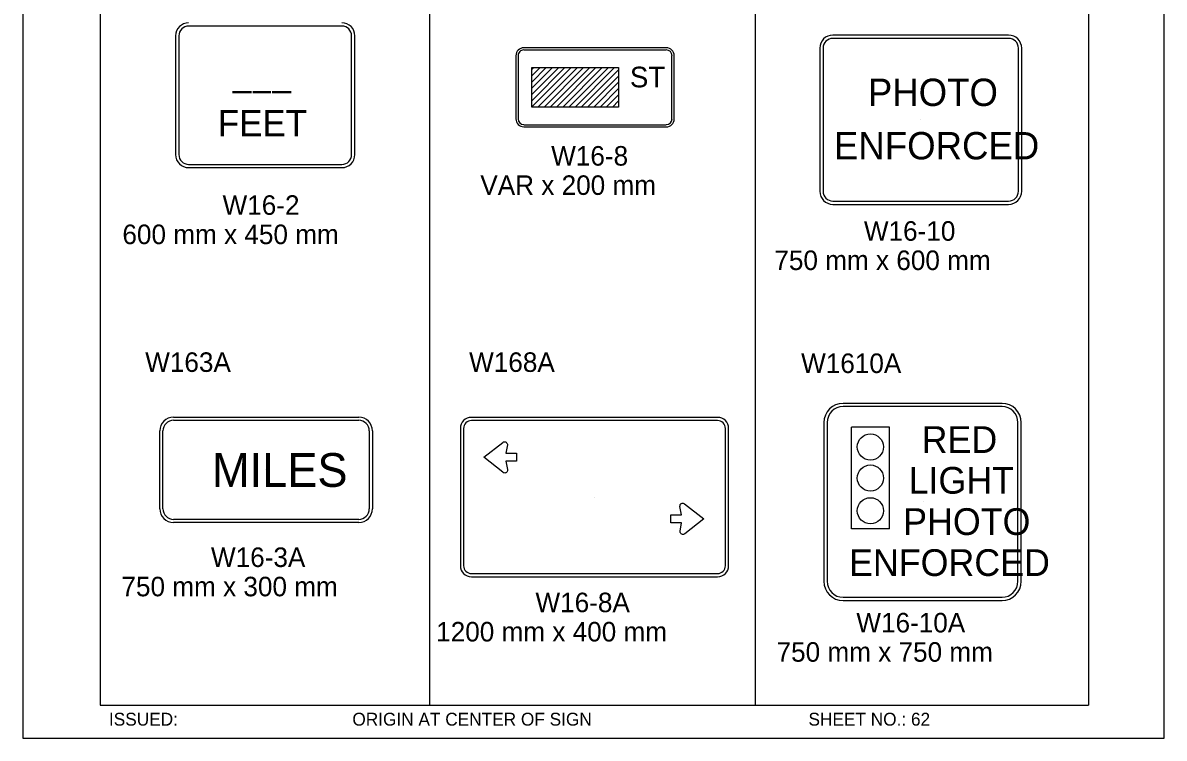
# Model space of a CAD drawing. Extents: x -12 to 6962, y -3756 to 679.
# Drawn here: x 1549.2 to 1724.4, y -696.1 to -586.2 of the extents above; entities that cross this region are included whole.
import ezdxf

# ---------------------------------------------------------------- set-up
doc = ezdxf.new("R2010")
doc.units = 0
for name, color, linetype in [('Level 1', 7, 'Continuous'), ('Level 2', 7, 'Continuous'), ('Level 3', 7, 'Continuous'), ('Level 62', 7, 'Continuous')]:
    doc.layers.add(name, color=color, linetype=linetype)

msp = doc.modelspace()

# ---------------------------------------------------------------- linework, layer by layer
at = {"layer": 'Level 1'}
for p, q in [((1561.06, -491.06), (1561.06, -691.06)), ((1611.65, -491.06), (1611.65, -691.06)), ((1661.63, -491.06), (1661.63, -691.06)), ((1712.82, -491.06), (1712.82, -691.06)), ((1598.18, -586.71), (1574.65, -586.71)), ((1572.65, -588.21), (1572.65, -606.46)), ((1573.15, -588.21), (1573.15, -606.46)), ((1599.68, -606.46), (1599.68, -588.21)), ((1600.18, -606.46), (1600.18, -588.21)), ((1700.57, -588.1), (1673.57, -588.1)), ((1700.57, -588.6), (1673.57, -588.6)), ((1647.98, -590.05), (1626.11, -590.05)), ((1647.98, -590.39), (1626.11, -590.39)), ((1671.57, -590.1), (1671.57, -612.1)), ((1672.07, -590.1), (1672.07, -612.1)), ((1702.07, -612.1), (1702.07, -590.1)), ((1702.57, -612.1), (1702.57, -590.1)), ((1624.89, -591.27), (1624.89, -600.99)), ((1625.23, -591.27), (1625.23, -600.99)), ((1648.86, -600.99), (1648.86, -591.27)), ((1649.19, -600.99), (1649.19, -591.27)), ((1627.34, -599.16), (1627.34, -593.1)), ((1627.34, -593.1), (1640.67, -593.1)), ((1627.34, -593.41), (1627.65, -593.1)), ((1627.34, -594.37), (1628.61, -593.1)), ((1627.34, -595.32), (1629.56, -593.1)), ((1627.34, -596.27), (1630.52, -593.1)), ((1627.34, -597.23), (1631.47, -593.1)), ((1627.34, -598.18), (1632.43, -593.1)), ((1627.34, -599.14), (1633.38, -593.1)), ((1628.27, -599.16), (1634.34, -593.1)), ((1629.23, -599.16), (1635.29, -593.1)), ((1630.18, -599.16), (1636.24, -593.1)), ((1631.14, -599.16), (1637.2, -593.1)), ((1632.09, -599.16), (1638.15, -593.1)), ((1633.05, -599.16), (1639.11, -593.1)), ((1634, -599.16), (1640.06, -593.1)), ((1634.95, -599.16), (1640.67, -593.44)), ((1640.67, -593.1), (1640.67, -599.16)), ((1635.91, -599.16), (1640.67, -594.4)), ((1636.86, -599.16), (1640.67, -595.35)), ((1586.37, -596.97), (1586.37, -596.97)), ((1637.03, -596.17), (1637.03, -596.17)), ((1637.82, -599.16), (1640.67, -596.31)), ((1638.77, -599.16), (1640.67, -597.26)), ((1640.67, -599.16), (1627.34, -599.16)), ((1639.73, -599.16), (1640.67, -598.22)), ((1687.08, -601.11), (1687.08, -601.11)), ((1626.11, -601.86), (1647.98, -601.86)), ((1626.11, -602.2), (1647.98, -602.2)), ((1574.65, -607.96), (1598.18, -607.96)), ((1574.65, -608.46), (1598.18, -608.46)), ((1673.57, -613.6), (1700.57, -613.6)), ((1673.57, -614.1), (1700.57, -614.1)), ((1699.55, -644.67), (1675.15, -644.67)), ((1699.55, -645.17), (1675.15, -645.17)), ((1572.32, -646.8), (1600.77, -646.8)), ((1572.32, -647.27), (1600.77, -647.27)), ((1655.87, -646.83), (1618.07, -646.83)), ((1655.87, -647.33), (1618.07, -647.33)), ((1672.2, -647.62), (1672.2, -672.01)), ((1672.7, -647.62), (1672.7, -672.01)), ((1676.43, -663.96), (1676.43, -648.35)), ((1682.27, -663.96), (1682.27, -648.35)), ((1702, -672.01), (1702, -647.62)), ((1702.5, -672.01), (1702.5, -647.62)), ((1570.23, -660.88), (1570.23, -648.89)), ((1570.7, -660.88), (1570.7, -648.89)), ((1602.39, -648.89), (1602.39, -660.88)), ((1602.86, -648.89), (1602.86, -660.88)), ((1616.37, -648.53), (1616.37, -669.61)), ((1616.87, -648.53), (1616.87, -669.61)), ((1657.07, -669.61), (1657.07, -648.53)), ((1657.57, -669.61), (1657.57, -648.53)), ((1586.51, -654.86), (1586.51, -654.86)), ((1636.97, -659.07), (1636.97, -659.07)), ((1687.53, -659.82), (1687.53, -659.82)), ((1600.77, -662.5), (1572.32, -662.5)), ((1600.77, -662.97), (1572.32, -662.97)), ((1618.07, -670.81), (1655.87, -670.81)), ((1618.07, -671.31), (1655.87, -671.31)), ((1675.15, -674.46), (1699.55, -674.46)), ((1675.15, -674.96), (1699.55, -674.96)), ((1561.06, -691.06), (1712.82, -691.06))]:
    msp.add_line(p, q, dxfattribs=at)
for points in [[(1619.97, -652.94), (1622.88, -650.66), (1622.96, -650.6), (1623.08, -650.57), (1623.21, -650.56), (1623.32, -650.6), (1623.42, -650.65), (1623.48, -650.72), (1623.55, -650.82), (1623.56, -650.84), (1623.59, -650.94), (1623.59, -651.02), (1623.59, -651.04), (1623.37, -652.33), (1625.02, -652.33), (1625.02, -653.55), (1623.38, -653.55), (1623.61, -654.85), (1623.61, -654.86), (1623.62, -654.93), (1623.59, -655.04), (1623.58, -655.14), (1623.51, -655.22), (1623.44, -655.29), (1623.37, -655.32), (1623.29, -655.35), (1623.22, -655.37), (1623.12, -655.36), (1623.02, -655.33), (1622.91, -655.26), (1619.97, -652.94)], [(1653.75, -662.43), (1650.84, -664.71), (1650.76, -664.77), (1650.63, -664.8), (1650.51, -664.81), (1650.4, -664.77), (1650.3, -664.72), (1650.23, -664.66), (1650.16, -664.55), (1650.15, -664.53), (1650.12, -664.44), (1650.13, -664.35), (1650.12, -664.33), (1650.35, -663.05), (1648.69, -663.05), (1648.69, -661.82), (1650.33, -661.82), (1650.1, -660.52), (1650.11, -660.52), (1650.1, -660.45), (1650.12, -660.34), (1650.13, -660.23), (1650.2, -660.16), (1650.28, -660.08), (1650.34, -660.06), (1650.42, -660.02), (1650.5, -660), (1650.6, -660.01), (1650.69, -660.05), (1650.81, -660.11), (1653.75, -662.43)]]:
    msp.add_lwpolyline(points, dxfattribs=at)
for centre in [(1679.34, -651.37), (1679.34, -656.15), (1679.34, -661.17)]:
    msp.add_circle(centre, 2.01, dxfattribs=at)
for centre, radius, start, end in [((1574.65, -588.21), 2, 90, 180), ((1574.65, -588.21), 1.5, 90, 180), ((1598.18, -588.21), 2, 0, 90), ((1598.18, -588.21), 1.5, 0, 90), ((1673.57, -590.1), 2, 90, 180), ((1673.57, -590.1), 1.5, 90, 180), ((1700.57, -590.1), 2, 0, 90), ((1700.57, -590.1), 1.5, 0, 90), ((1626.12, -591.26), 1.22, 90.2314, 180.2314), ((1626.12, -591.26), 0.884, 90.3879, 180.3879), ((1648, -591.26), 1.22, 0, 90), ((1648, -591.26), 0.878, 0, 90), ((1626.12, -600.97), 1.21, 180, 270), ((1626.12, -600.97), 0.877, 180, 270), ((1648, -600.98), 1.22, 270, 0), ((1648, -600.98), 0.878, 270, 0), ((1574.65, -606.46), 2, 180, 270), ((1574.65, -606.46), 1.5, 180, 270), ((1598.18, -606.46), 1.5, 270, 0), ((1598.18, -606.46), 2, 270, 0), ((1673.57, -612.1), 2, 180, 270), ((1673.57, -612.1), 1.5, 180, 270), ((1700.57, -612.1), 1.5, 270, 0), ((1700.57, -612.1), 2, 270, 0), ((1675.15, -647.62), 2.95, 90, 180), ((1699.55, -647.62), 2.95, 0, 90), ((1675.15, -647.62), 2.45, 90, 180), ((1699.55, -647.62), 2.45, 0, 90), ((1572.32, -648.89), 2.09, 90, 180), ((1572.32, -648.89), 1.62, 90, 180), ((1600.77, -648.89), 2.09, 0, 90), ((1600.77, -648.89), 1.62, 0, 90), ((1618.07, -648.53), 1.7, 90, 180), ((1618.07, -648.53), 1.2, 90, 180), ((1655.87, -648.53), 1.7, 0, 90), ((1655.87, -648.53), 1.2, 0, 90), ((1572.32, -660.88), 2.09, 180, 270), ((1572.32, -660.88), 1.62, 180, 270), ((1600.77, -660.88), 1.62, 270, 0), ((1600.77, -660.88), 2.09, 270, 0), ((1618.07, -669.61), 1.7, 180, 270), ((1618.07, -669.61), 1.2, 180, 270), ((1655.87, -669.61), 1.2, 270, 0), ((1655.87, -669.61), 1.7, 270, 0), ((1675.15, -672.01), 2.95, 180, 270), ((1675.15, -672.01), 2.45, 180, 270), ((1699.55, -672.01), 2.45, 270, 0), ((1699.55, -672.01), 2.95, 270, 0)]:
    msp.add_arc(centre, radius, start, end, dxfattribs=at)
at = {"layer": 'Level 3'}
for p, q in [((1682.27, -648.35), (1676.43, -648.35)), ((1682.27, -663.96), (1676.43, -663.96))]:
    msp.add_line(p, q, dxfattribs=at)
at = {"layer": 'Level 62'}
msp.add_lwpolyline([(1549.19, -696.11), (1724.45, -696.11), (1724.45, -483.01), (1549.19, -483.01)], close=True, dxfattribs=at)

# ---------------------------------------------------------------- texts
at = {"layer": 'Level 1'}
for s, height, p in [('PHOTO', 4.2, (1678.95, -598.99)), ('___', 4, (1581.44, -595.9)), ('FEET', 4, (1579.15, -603.63)), ('ENFORCED', 4.2, (1673.75, -607.19)), ('RED', 4.11, (1687.21, -652.29)), ('  MILES', 5.185, (1574.39, -657.5)), ('LIGHT', 4.11, (1685.2, -658.55)), ('PHOTO', 4.11, (1684.37, -664.89)), ('ENFORCED', 4.11, (1676.06, -671.19))]:
    msp.add_text(s, height=height, dxfattribs=at).set_placement(p)
at = {"layer": 'Level 2'}
for s, p in [('W16-10', (1678.34, -619.69)), ('750 mm x 600 mm', (1664.59, -624.19)), ('W163A', (1567.98, -639.84)), ('W168A', (1617.72, -639.84)), ('W1610A', (1668.7, -640.01)), ('W16-10A', (1677.18, -679.86)), ('750 mm x 750 mm', (1664.93, -684.36))]:
    msp.add_text(s, height=3, dxfattribs=at).set_placement(p)
at = {"layer": 'Level 3'}
for s, height, p in [('ST', 3.173, (1642.41, -596.13)), ('W16-8', 3, (1630.32, -608.15)), ('VAR x 200 mm', 3, (1619.44, -612.65)), ('W16-2', 3, (1579.86, -615.71)), ('600 mm x 450 mm', 3, (1564.48, -620.21)), ('W16-3A', 3, (1578.08, -669.81)), ('750 mm x 300 mm', 3, (1564.33, -674.31)), ('W16-8A', 3, (1627.91, -676.75)), ('1200 mm x 400 mm', 3, (1612.66, -681.25)), ('ISSUED:', 1.98, (1562.41, -694.18)), ('ORIGIN AT CENTER OF SIGN', 1.9795, (1599.79, -694.18)), ('SHEET NO.: 62', 1.9795, (1669.83, -694.18))]:
    msp.add_text(s, height=height, dxfattribs=at).set_placement(p)

doc.saveas('drawing.dxf')
